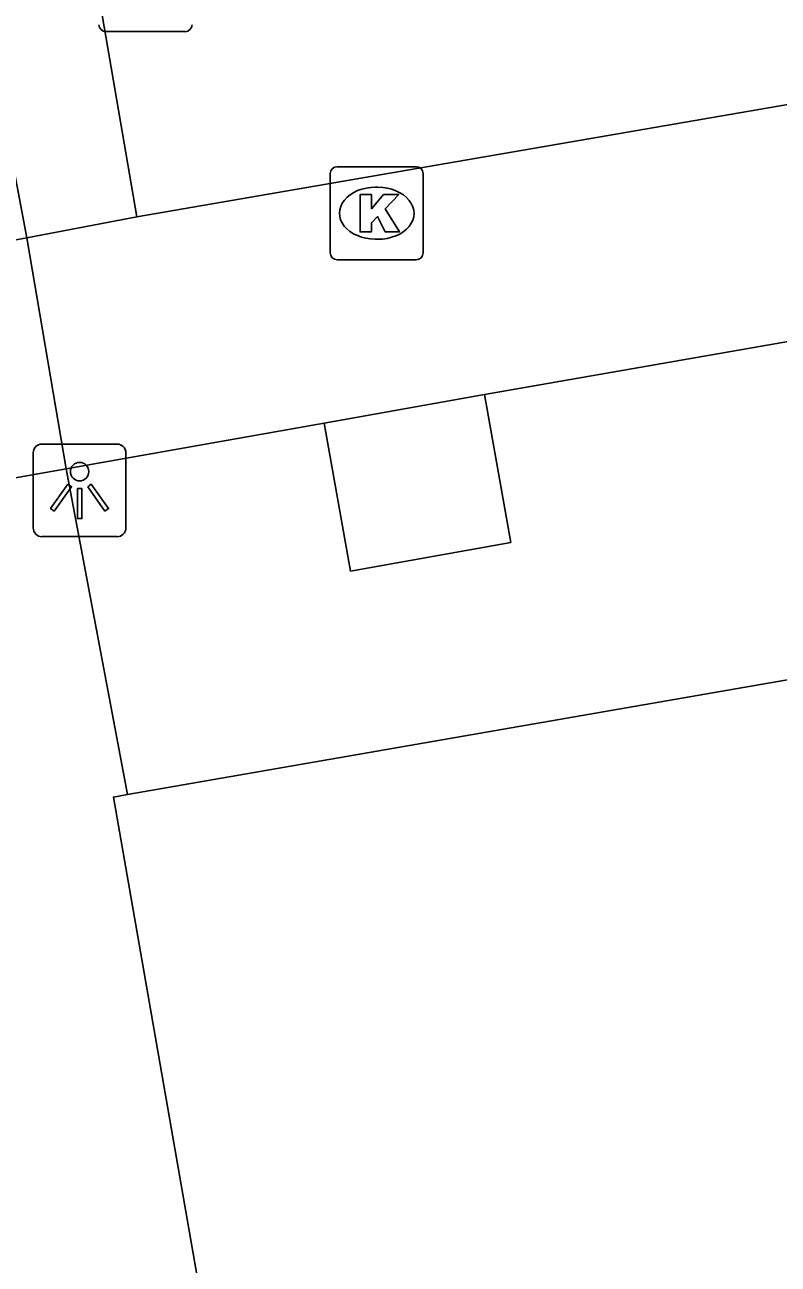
# Model space of a CAD drawing. Extents: x 162880 to 165536, y 384011 to 385179.
# Drawn here: x 164183.46 to 164191.56, y 384882.61 to 384895.94 of the extents above; entities that cross this region are included whole.
import ezdxf

# ---------------------------------------------------------------- set-up
doc = ezdxf.new("R2010")
doc.units = 0
for name, color, linetype in [('IMGEO_Groenvoorziening', 7, 'Continuous'), ('IMGEO_Haag', 7, 'Continuous'), ('IMGEO_Kolk', 7, 'Continuous'), ('IMGEO_Lichtpunt', 7, 'Continuous'), ('IMGEO_Pand', 7, 'Continuous'), ('IMGEO_Rijbaan_lokaal_open', 7, 'Continuous'), ('IMGEO_Rioolput', 7, 'Continuous'), ('IMGEO_Voetpad_open', 7, 'Continuous')]:
    doc.layers.add(name, color=color, linetype=linetype)

msp = doc.modelspace()

# ---------------------------------------------------------------- linework, layer by layer
at = {"layer": 'IMGEO_Groenvoorziening'}
msp.add_arc((164195.665, 384885.316), 25.942, 115.5268, 166.4621, dxfattribs=at)
at = {"layer": 'IMGEO_Haag'}
msp.add_lwpolyline([(164255.811, 384918.838), (164236.654, 384915.56), (164214.833, 384911.826), (164196.269, 384908.649), (164181.135, 384906.059), (164183.479, 384893.645)], dxfattribs=at)
at = {"layer": 'IMGEO_Kolk'}
for p, q in [((164186.816, 384894.41), (164187.668, 384894.41)), ((164186.741, 384893.484), (164186.741, 384894.336)), ((164187.742, 384894.336), (164187.742, 384893.484)), ((164187.229, 384894.19), (164187.254, 384894.19)), ((164187.252, 384893.63), (164187.227, 384893.63)), ((164187.668, 384893.41), (164186.816, 384893.41))]:
    msp.add_line(p, q, dxfattribs=at)
for points in [[(164186.816, 384894.41), (164187.668, 384894.41)], [(164186.741, 384893.484), (164186.741, 384894.336)], [(164187.742, 384894.336), (164187.742, 384893.484)], [(164187.062, 384894.11), (164187.185, 384894.11), (164187.185, 384893.959), (164187.315, 384894.11), (164187.479, 384894.11), (164187.333, 384893.959), (164187.486, 384893.71), (164187.334, 384893.71), (164187.249, 384893.874), (164187.185, 384893.807), (164187.185, 384893.71), (164187.062, 384893.71), (164187.062, 384894.11)], [(164187.668, 384893.41), (164186.816, 384893.41)]]:
    msp.add_lwpolyline(points, dxfattribs=at)
for centre, start, end in [((164186.818, 384894.334), 91.552, 178.448), ((164186.818, 384894.334), 91.552, 178.448), ((164187.666, 384894.334), 1.552, 88.448), ((164187.666, 384894.334), 1.552, 88.448), ((164186.818, 384893.486), 181.552, 268.448), ((164186.818, 384893.486), 181.552, 268.448), ((164187.666, 384893.486), 271.552, 358.448), ((164187.666, 384893.486), 271.552, 358.448)]:
    msp.add_arc(centre, 0.0765, start, end, dxfattribs=at)
for centre, major_axis, ratio, start_param, end_param in [((164187.228, 384893.91), (-0.387, 0.002), 0.722429, 4.712389, 7.853982), ((164187.253, 384893.91), (-0.39, 0.002), 0.717154, 1.570796, 4.712389)]:
    msp.add_ellipse(centre, major_axis=major_axis, ratio=ratio, start_param=start_param, end_param=end_param, dxfattribs=at)
at = {"layer": 'IMGEO_Lichtpunt'}
for p, q in [((164184.448, 384891.429), (164183.64, 384891.429)), ((164184.448, 384891.429), (164183.64, 384891.429)), ((164183.546, 384891.334), (164183.546, 384890.527)), ((164183.546, 384891.334), (164183.546, 384890.527)), ((164184.542, 384890.527), (164184.542, 384891.334)), ((164184.542, 384890.527), (164184.542, 384891.334)), ((164183.64, 384890.433), (164184.448, 384890.433)), ((164183.64, 384890.433), (164184.448, 384890.433))]:
    msp.add_line(p, q, dxfattribs=at)
for points in [[(164183.92, 384890.998), (164183.959, 384890.97), (164183.771, 384890.708), (164183.733, 384890.735), (164183.92, 384890.998)], [(164184.022, 384890.95), (164184.069, 384890.95), (164184.069, 384890.628), (164184.022, 384890.628), (164184.022, 384890.95)], [(164184.132, 384890.97), (164184.17, 384890.997), (164184.357, 384890.735), (164184.318, 384890.707), (164184.132, 384890.97)]]:
    msp.add_lwpolyline(points, dxfattribs=at)
msp.add_circle((164184.045, 384891.132), 0.0994, dxfattribs=at)
for centre, start, end in [((164183.64, 384891.334), 90, 180), ((164183.64, 384891.334), 90, 180), ((164184.448, 384891.334), 0, 90), ((164184.448, 384891.334), 0, 90), ((164183.64, 384890.527), 180, 270), ((164183.64, 384890.527), 180, 270), ((164184.448, 384890.527), 270, 0), ((164184.448, 384890.527), 270, 360)]:
    msp.add_arc(centre, 0.0946, start, end, dxfattribs=at)
at = {"layer": 'IMGEO_Pand'}
for points in [[(164184.562, 384887.66), (164184.409, 384887.633), (164186.628, 384874.924), (164261.379, 384887.914), (164259.452, 384898.948)], [(164193.395, 384889.195), (164184.562, 384887.66)]]:
    msp.add_lwpolyline(points, dxfattribs=at)
at = {"layer": 'IMGEO_Rijbaan_lokaal_open'}
for points in [[(164184.66, 384893.87), (164183.738, 384899.234)], [(164197.63, 384896.108), (164184.66, 384893.87)]]:
    msp.add_lwpolyline(points, dxfattribs=at)
at = {"layer": 'IMGEO_Rioolput'}
msp.add_line((164185.18, 384895.862), (164184.328, 384895.862), dxfattribs=at)
msp.add_lwpolyline([(164185.18, 384895.862), (164184.328, 384895.862)], dxfattribs=at)
for centre, start, end in [((164184.33, 384895.938), 181.552, 268.448), ((164184.33, 384895.938), 181.552, 268.448), ((164185.178, 384895.938), 271.552, 358.448), ((164185.178, 384895.938), 271.552, 358.448)]:
    msp.add_arc(centre, 0.0765, start, end, dxfattribs=at)
at = {"layer": 'IMGEO_Voetpad_open'}
for points in [[(164183.479, 384893.645), (164184.66, 384893.87)], [(164183.479, 384893.645), (164170.465, 384891.275)], [(164183.479, 384893.645), (164183.901, 384891.162)], [(164188.4, 384891.96), (164191.752, 384892.545)], [(164186.677, 384891.654), (164186.961, 384890.063), (164188.684, 384890.371), (164188.4, 384891.96)], [(164186.677, 384891.654), (164188.4, 384891.96)], [(164183.901, 384891.162), (164186.677, 384891.654)], [(164183.901, 384891.162), (164170.899, 384888.857)], [(164184.562, 384887.66), (164183.901, 384891.162)]]:
    msp.add_lwpolyline(points, dxfattribs=at)

doc.saveas('drawing.dxf')
